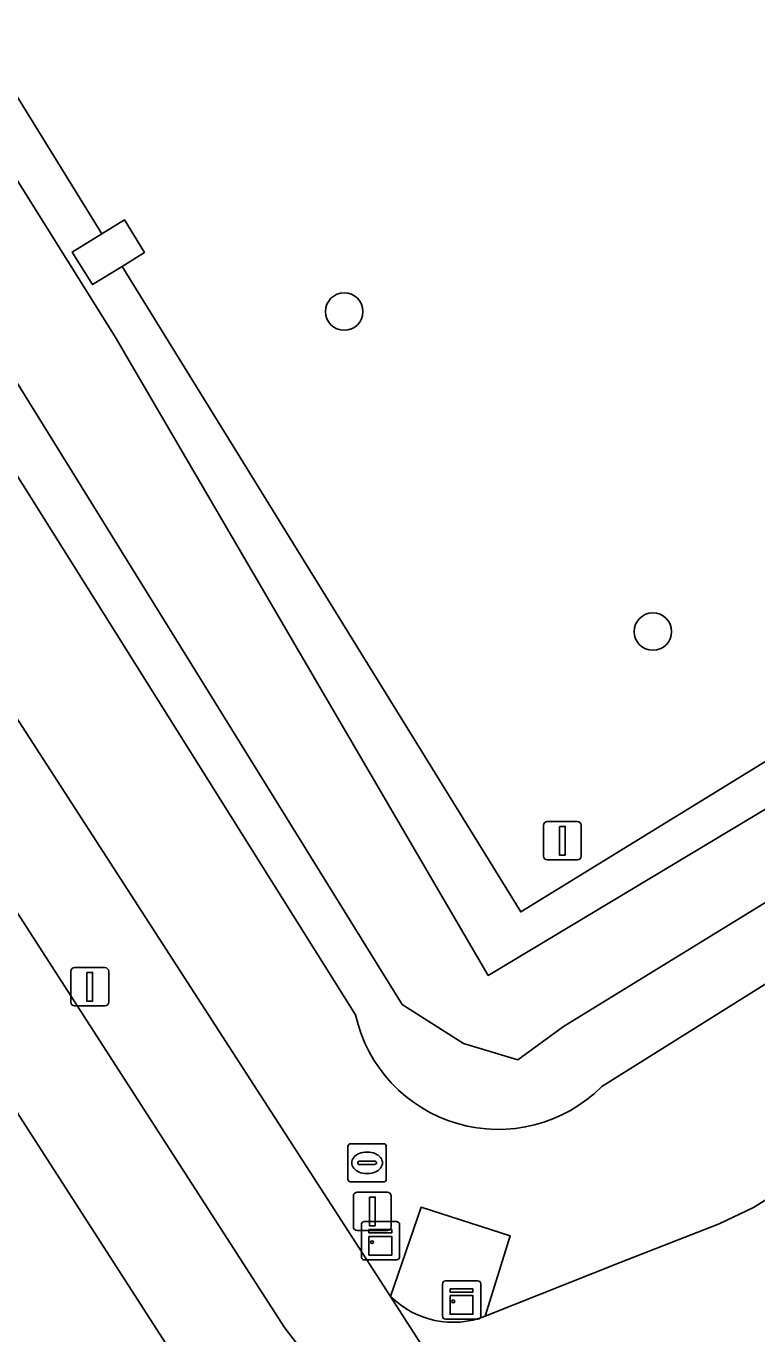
# Model space of a CAD drawing. Extents: x 159352 to 160617, y 385888 to 387323.
# Drawn here: x 160022.13 to 160041.21, y 386137.27 to 386171.42 of the extents above; entities that cross this region are included whole.
import ezdxf

# ---------------------------------------------------------------- set-up
doc = ezdxf.new("R2010")
doc.units = 0
for name, color, linetype in [('IMGEO_Berm_groen', 7, 'Continuous'), ('IMGEO_Boom', 7, 'Continuous'), ('IMGEO_Fietspad_gesloten', 7, 'Continuous'), ('IMGEO_Groenvoorziening', 7, 'Continuous'), ('IMGEO_Kast', 7, 'Continuous'), ('IMGEO_Lichtmast', 7, 'Continuous'), ('IMGEO_Oever', 7, 'Continuous'), ('IMGEO_Rioolput', 7, 'Continuous'), ('IMGEO_Terreindeel_gesloten', 7, 'Continuous'), ('IMGEO_Verkeersbordpaal', 7, 'Continuous'), ('IMGEO_Vlaggenmast', 7, 'Continuous'), ('IMGEO_Voetpad_open', 7, 'Continuous'), ('IMGEO_Waterloop', 7, 'Continuous')]:
    doc.layers.add(name, color=color, linetype=linetype)

msp = doc.modelspace()

# ---------------------------------------------------------------- linework, layer by layer
at = {"layer": 'IMGEO_Berm_groen'}
for points in [[(160134.173, 386198.894), (160132.719, 386201.519), (160131.821, 386203.015), (160130.035, 386201.916), (160037.16, 386143.726)], [(160030.731, 386145.597), (160011.377, 386176.438), (160013.126, 386177.633), (160015.799, 386179.457), (160015.102, 386180.635), (160012.328, 386178.751), (160007.564, 386175.508), (160031.646, 386138.245), (160032.447, 386140.58), (160034.771, 386139.832), (160034.115, 386137.729), (160037.641, 386139.134), (160040.226, 386140.145), (160041.122, 386140.57), (160048.559, 386145.215), (160071.332, 386159.321), (160094.551, 386173.741), (160134.089, 386198.292)], [(160022.91, 386133.038), (160026.835, 386135.382), (160009.366, 386162.498)]]:
    msp.add_lwpolyline(points, dxfattribs=at)
msp.add_arc((160034.46, 386146.428), 3.82, 192.561, 314.9864, dxfattribs=at)
at = {"layer": 'IMGEO_Boom'}
for centre in [(160030.436, 386163.968), (160038.496, 386155.61)]:
    msp.add_circle(centre, 0.489, dxfattribs=at)
at = {"layer": 'IMGEO_Fietspad_gesloten'}
for points in [[(159996.337, 386187.943), (159981.17, 386212.254), (159979.099, 386215.818), (159976.641, 386214.468), (159981.966, 386205.582), (159991.911, 386189.593), (160000.845, 386175.724), (160009.366, 386162.498), (160026.835, 386135.382), (160029.004, 386131.938), (160025.522, 386129.928), (160025.111, 386129.66)], [(160028.878, 386137.436), (159996.337, 386187.943)]]:
    msp.add_lwpolyline(points, dxfattribs=at)
msp.add_arc((160033.964, 386140.953), 6.184, 214.6637, 269.1365, dxfattribs=at)
at = {"layer": 'IMGEO_Groenvoorziening'}
msp.add_lwpolyline([(160024.156, 386184.11), (160023.001, 386186), (160015.102, 386180.635), (160015.799, 386179.457), (160024.108, 386165.999), (160024.696, 386166.362), (160025.221, 386165.511), (160024.634, 386165.149), (160035.044, 386148.287), (160054.93, 386160.511), (160058.382, 386162.597), (160057.917, 386163.35), (160058.768, 386163.875), (160059.237, 386163.115), (160064.28, 386166.163), (160086.985, 386179.888)], dxfattribs=at)
at = {"layer": 'IMGEO_Kast'}
for p, q in [((160030.884, 386139.275), (160030.884, 386140.116)), ((160030.884, 386140.116), (160030.884, 386139.275)), ((160030.959, 386140.2), (160031.8, 386140.2)), ((160031.8, 386140.2), (160030.959, 386140.2)), ((160031.884, 386140.125), (160031.884, 386139.284)), ((160031.884, 386139.284), (160031.884, 386140.125)), ((160031.809, 386139.2), (160030.968, 386139.2)), ((160030.968, 386139.2), (160031.809, 386139.2)), ((160033.004, 386137.728), (160033.004, 386138.569)), ((160033.004, 386138.569), (160033.004, 386137.728)), ((160033.079, 386138.653), (160033.92, 386138.653)), ((160033.92, 386138.653), (160033.079, 386138.653)), ((160034.004, 386138.578), (160034.004, 386137.737)), ((160034.004, 386137.737), (160034.004, 386138.578)), ((160033.929, 386137.653), (160033.088, 386137.653)), ((160033.088, 386137.653), (160033.929, 386137.653))]:
    msp.add_line(p, q, dxfattribs=at)
for points in [[(160031.079, 386139.99), (160031.679, 386139.99), (160031.679, 386139.905), (160031.079, 386139.905), (160031.079, 386139.99)], [(160031.079, 386139.815), (160031.679, 386139.815), (160031.679, 386139.326), (160031.079, 386139.326), (160031.079, 386139.815)], [(160033.199, 386138.443), (160033.799, 386138.443), (160033.799, 386138.358), (160033.199, 386138.358), (160033.199, 386138.443)], [(160033.199, 386138.268), (160033.799, 386138.268), (160033.799, 386137.779), (160033.199, 386137.779), (160033.199, 386138.268)]]:
    msp.add_lwpolyline(points, dxfattribs=at)
for centre in [(160031.163, 386139.664), (160033.283, 386138.117)]:
    msp.add_circle(centre, 0.0377, dxfattribs=at)
for centre, start, end in [((160030.962, 386140.122), 92.4484, 184.2845), ((160030.962, 386140.122), 92.4484, 184.2845), ((160031.806, 386140.122), 2.4484, 94.2845), ((160031.806, 386140.122), 2.4484, 94.2845), ((160030.962, 386139.278), 182.4484, 274.2845), ((160030.962, 386139.278), 182.4484, 274.2845), ((160031.806, 386139.278), 272.4484, 4.2845), ((160031.806, 386139.278), 272.4484, 4.2845), ((160033.082, 386138.575), 92.4484, 184.2845), ((160033.082, 386138.575), 92.4484, 184.2845), ((160033.926, 386138.575), 2.4484, 94.2845), ((160033.926, 386138.575), 2.4484, 94.2845), ((160033.082, 386137.731), 182.4484, 274.2845), ((160033.082, 386137.731), 182.4484, 274.2845), ((160033.926, 386137.731), 272.4484, 4.2845), ((160033.926, 386137.731), 272.4484, 4.2845)]:
    msp.add_arc(centre, 0.0779, start, end, dxfattribs=at)
at = {"layer": 'IMGEO_Lichtmast'}
for p, q in [((160023.296, 386145.934), (160023.296, 386146.734)), ((160023.296, 386146.734), (160023.296, 386145.934)), ((160023.396, 386146.834), (160024.186, 386146.834)), ((160024.186, 386146.834), (160023.396, 386146.834)), ((160024.286, 386146.734), (160024.286, 386145.934)), ((160024.286, 386145.934), (160024.286, 386146.734)), ((160024.186, 386145.834), (160023.396, 386145.834)), ((160023.396, 386145.834), (160024.186, 386145.834))]:
    msp.add_line(p, q, dxfattribs=at)
msp.add_lwpolyline([(160023.716, 386146.709), (160023.866, 386146.709), (160023.866, 386145.959), (160023.716, 386145.959), (160023.716, 386146.709)], dxfattribs=at)
for centre, start, end in [((160023.396, 386146.734), 90, 180), ((160023.396, 386146.734), 90, 180), ((160024.186, 386146.734), 0, 90), ((160024.186, 386146.734), 360, 90), ((160023.396, 386145.934), 180, 270), ((160023.396, 386145.934), 180, 270), ((160024.186, 386145.934), 270, 0), ((160024.186, 386145.934), 270, 0)]:
    msp.add_arc(centre, 0.1, start, end, dxfattribs=at)
at = {"layer": 'IMGEO_Oever'}
for points in [[(160037.16, 386143.726), (160130.035, 386201.916), (160128.759, 386203.695), (160127.705, 386205.165), (160117.366, 386198.798), (160086.985, 386179.888), (160064.28, 386166.163), (160059.237, 386163.115), (160059.608, 386162.514), (160058.758, 386161.989), (160058.382, 386162.597), (160054.93, 386160.511), (160035.044, 386148.287), (160024.634, 386165.149), (160023.86, 386164.671), (160023.335, 386165.521), (160024.108, 386165.999), (160015.799, 386179.457)], [(160015.799, 386179.457), (160013.126, 386177.633), (160011.377, 386176.438), (160030.731, 386145.597)]]:
    msp.add_lwpolyline(points, dxfattribs=at)
msp.add_lwpolyline([(160013.579, 386175.523), (160015.877, 386177.013), (160024.451, 386163.311), (160034.196, 386146.63), (160063.983, 386164.502), (160126.877, 386202.8), (160127.494, 386201.768), (160099.1, 386183.96), (160036.164, 386145.3), (160034.973, 386144.428), (160033.547, 386144.853), (160031.951, 386145.874)], close=True, dxfattribs=at)
msp.add_arc((160034.46, 386146.428), 3.82, 192.561, 314.9864, dxfattribs=at)
at = {"layer": 'IMGEO_Rioolput'}
for p, q in [((160030.533, 386141.309), (160030.533, 386142.161)), ((160030.608, 386142.235), (160031.46, 386142.235)), ((160031.534, 386142.161), (160031.534, 386141.309)), ((160030.835, 386141.778), (160031.233, 386141.778)), ((160031.021, 386142.015), (160031.046, 386142.015)), ((160030.792, 386141.729), (160030.792, 386141.741)), ((160031.23, 386141.692), (160030.832, 386141.692)), ((160031.044, 386141.455), (160031.019, 386141.455)), ((160031.276, 386141.741), (160031.276, 386141.729)), ((160031.46, 386141.235), (160030.608, 386141.235))]:
    msp.add_line(p, q, dxfattribs=at)
for points in [[(160030.533, 386141.309), (160030.533, 386142.161)], [(160030.608, 386142.235), (160031.46, 386142.235)], [(160031.534, 386142.161), (160031.534, 386141.309)], [(160031.46, 386141.235), (160030.608, 386141.235)]]:
    msp.add_lwpolyline(points, dxfattribs=at)
for centre, radius, start, end in [((160030.61, 386142.159), 0.0765, 91.552, 178.448), ((160030.61, 386142.159), 0.0765, 91.552, 178.448), ((160031.458, 386142.159), 0.0765, 1.552, 88.448), ((160031.458, 386142.159), 0.0765, 1.552, 88.448), ((160030.832, 386141.738), 0.0403, 85.8775, 175.7526), ((160031.237, 386141.74), 0.0386, 1.7309, 96.639), ((160030.829, 386141.728), 0.0366, 178.938, 274.7102), ((160031.233, 386141.735), 0.043, 264.8664, 352.4533), ((160030.61, 386141.311), 0.0765, 181.552, 268.448), ((160030.61, 386141.311), 0.0765, 181.552, 268.448), ((160031.458, 386141.311), 0.0765, 271.552, 358.448), ((160031.458, 386141.311), 0.0765, 271.552, 358.448)]:
    msp.add_arc(centre, radius, start, end, dxfattribs=at)
for centre, major_axis, ratio, start_param, end_param in [((160031.02, 386141.735), (-0.387, 0.002), 0.722429, 4.712389, 7.853982), ((160031.045, 386141.735), (-0.39, 0.002), 0.717154, 1.570796, 4.712389)]:
    msp.add_ellipse(centre, major_axis=major_axis, ratio=ratio, start_param=start_param, end_param=end_param, dxfattribs=at)
at = {"layer": 'IMGEO_Terreindeel_gesloten'}
msp.add_lwpolyline([(160023.335, 386165.521), (160023.86, 386164.671), (160024.634, 386165.149), (160025.221, 386165.511), (160024.696, 386166.362), (160024.108, 386165.999)], close=True, dxfattribs=at)
at = {"layer": 'IMGEO_Verkeersbordpaal'}
for p, q in [((160035.737, 386150.648), (160036.527, 386150.648)), ((160036.527, 386150.648), (160035.737, 386150.648)), ((160035.637, 386149.748), (160035.637, 386150.548)), ((160035.637, 386150.548), (160035.637, 386149.748)), ((160036.627, 386150.548), (160036.627, 386149.748)), ((160036.627, 386149.748), (160036.627, 386150.548)), ((160036.527, 386149.648), (160035.737, 386149.648)), ((160035.737, 386149.648), (160036.527, 386149.648))]:
    msp.add_line(p, q, dxfattribs=at)
msp.add_lwpolyline([(160036.057, 386150.523), (160036.207, 386150.523), (160036.207, 386149.773), (160036.057, 386149.773), (160036.057, 386150.523)], dxfattribs=at)
for centre, start, end in [((160035.737, 386150.548), 90, 180), ((160035.737, 386150.548), 90, 180), ((160036.527, 386150.548), 0, 90), ((160036.527, 386150.548), 360, 90), ((160035.737, 386149.748), 180, 270), ((160035.737, 386149.748), 180, 270), ((160036.527, 386149.748), 270, 0), ((160036.527, 386149.748), 270, 0)]:
    msp.add_arc(centre, 0.1, start, end, dxfattribs=at)
at = {"layer": 'IMGEO_Vlaggenmast'}
for p, q in [((160030.675, 386140.065), (160030.675, 386140.865)), ((160030.675, 386140.865), (160030.675, 386140.065)), ((160030.775, 386140.965), (160031.565, 386140.965)), ((160031.565, 386140.965), (160030.775, 386140.965)), ((160031.665, 386140.865), (160031.665, 386140.065)), ((160031.665, 386140.065), (160031.665, 386140.865)), ((160031.565, 386139.965), (160030.775, 386139.965)), ((160030.775, 386139.965), (160031.565, 386139.965))]:
    msp.add_line(p, q, dxfattribs=at)
msp.add_lwpolyline([(160031.095, 386140.84), (160031.245, 386140.84), (160031.245, 386140.09), (160031.095, 386140.09), (160031.095, 386140.84)], dxfattribs=at)
for centre, start, end in [((160030.775, 386140.865), 90, 180), ((160030.775, 386140.865), 90, 180), ((160031.565, 386140.865), 0, 90), ((160031.565, 386140.865), 360, 90), ((160030.775, 386140.065), 180, 270), ((160030.775, 386140.065), 180, 270), ((160031.565, 386140.065), 270, 0), ((160031.565, 386140.065), 270, 0)]:
    msp.add_arc(centre, 0.1, start, end, dxfattribs=at)
at = {"layer": 'IMGEO_Voetpad_open'}
for points in [[(159974.164, 386224.308), (159979.099, 386215.818), (159981.17, 386212.254), (159996.337, 386187.943), (160028.878, 386137.436)], [(160135.337, 386199.067), (160134.089, 386198.292), (160094.551, 386173.741), (160071.332, 386159.321), (160048.559, 386145.215), (160041.122, 386140.57), (160040.226, 386140.145), (160037.641, 386139.134), (160034.115, 386137.729)], [(160033.871, 386134.77), (160031.646, 386138.245), (160007.564, 386175.508)], [(160034.115, 386137.729), (160034.771, 386139.832), (160032.447, 386140.58), (160031.646, 386138.245)], [(160031.646, 386138.245), (160033.871, 386134.77)]]:
    msp.add_lwpolyline(points, dxfattribs=at)
for centre, radius, start, end in [((160033.275, 386139.873), 2.303, 224.9872, 291.4039), ((160033.275, 386139.873), 2.303, 224.9872, 291.4039), ((160033.964, 386140.953), 6.184, 214.6637, 269.1365)]:
    msp.add_arc(centre, radius, start, end, dxfattribs=at)
at = {"layer": 'IMGEO_Waterloop'}
msp.add_lwpolyline([(160013.579, 386175.523), (160031.951, 386145.874), (160033.547, 386144.853), (160034.973, 386144.428), (160036.164, 386145.3), (160099.1, 386183.96), (160127.494, 386201.768), (160126.877, 386202.8), (160063.983, 386164.502), (160034.196, 386146.63), (160024.451, 386163.311), (160015.877, 386177.013)], close=True, dxfattribs=at)

doc.saveas('drawing.dxf')
